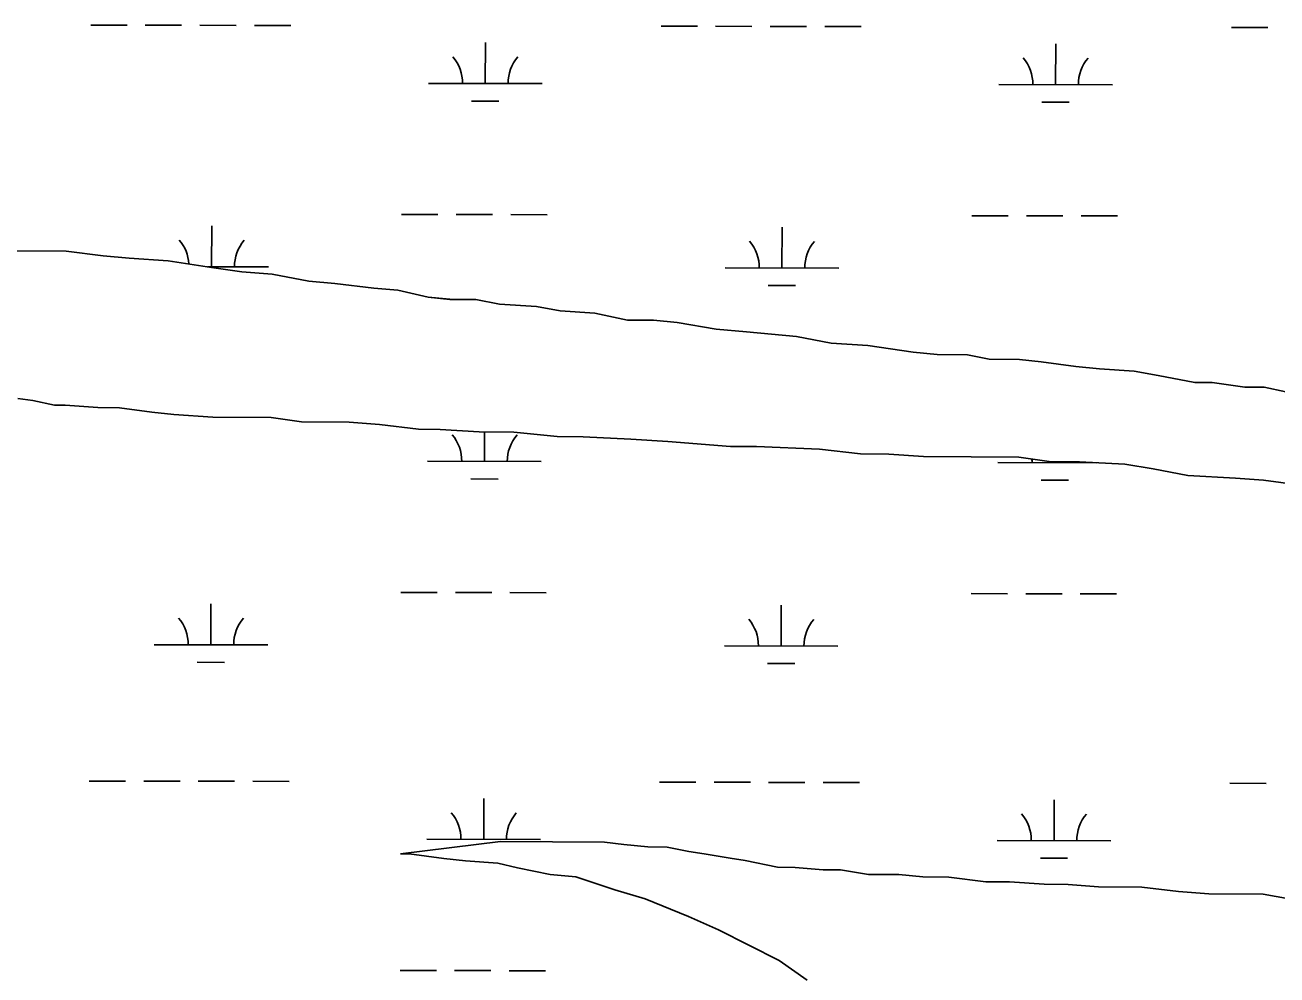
# Model space of a CAD drawing. Extents: x 3187622 to 3225504, y 800805 to 826213.
# Drawn here: x 3219479 to 3220581, y 820049 to 820885 of the extents above; entities that cross this region are included whole.
import ezdxf

# ---------------------------------------------------------------- set-up
doc = ezdxf.new("R2010")
doc.units = 0
doc.layers.add('V-SITE-VEGE', color=7, linetype='Continuous')
doc.layers.add('V-WETL-SWMP', color=7, linetype='Continuous')

msp = doc.modelspace()

# ---------------------------------------------------------------- linework, layer by layer
at = {"layer": 'V-SITE-VEGE'}
for p, q in [((3219462.3, 820686.3), (3219515.7, 820686)), ((3219515.7, 820686), (3219548.1, 820681.9)), ((3219548.1, 820681.9), (3219571, 820679.9)), ((3219571, 820679.9), (3219605.3, 820677.7)), ((3219605.3, 820677.7), (3219643.5, 820671.8)), ((3219643.5, 820671.8), (3219670.2, 820667.8)), ((3219670.2, 820667.8), (3219696.8, 820665.7)), ((3219696.8, 820665.7), (3219729.2, 820659.7)), ((3219729.2, 820659.7), (3219752.1, 820657.7)), ((3219752.1, 820657.7), (3219786.4, 820653.6)), ((3219786.4, 820653.6), (3219807.4, 820651.6)), ((3219807.4, 820651.6), (3219834.1, 820645.7)), ((3219834.1, 820645.7), (3219853.1, 820643.7)), ((3219853.1, 820643.7), (3219876, 820643.5)), ((3219876, 820643.5), (3219897, 820639.5)), ((3219897, 820639.5), (3219929.4, 820637.4)), ((3219929.4, 820637.4), (3219950.4, 820633.5)), ((3219950.4, 820633.5), (3219980.9, 820631.4)), ((3219980.9, 820631.4), (3220009.5, 820625.4)), ((3220009.5, 820625.4), (3220032.4, 820625.3)), ((3220032.4, 820625.3), (3220053.3, 820623.2)), ((3220053.3, 820623.2), (3220087.6, 820617.3)), ((3220087.6, 820617.3), (3220114.3, 820615.2)), ((3220114.3, 820615.2), (3220158.2, 820611.1)), ((3220158.2, 820611.1), (3220188.7, 820605.2)), ((3220188.7, 820605.2), (3220221.1, 820603)), ((3220221.1, 820603), (3220261.1, 820597.1)), ((3220261.1, 820597.1), (3220282.1, 820595)), ((3220282.1, 820595), (3220308.8, 820594.8)), ((3220308.8, 820594.8), (3220327.8, 820590.9)), ((3220327.8, 820590.9), (3220354.5, 820590.7)), ((3220354.5, 820590.7), (3220373.6, 820588.7)), ((3220373.6, 820588.7), (3220404.1, 820584.7)), ((3220404.1, 820584.7), (3220425.1, 820582.6)), ((3220425.1, 820582.6), (3220455.6, 820580.5)), ((3220455.6, 820580.5), (3220476.6, 820576.5)), ((3220476.6, 820576.5), (3220508.9, 820570.6)), ((3220508.9, 820570.6), (3220524.2, 820570.5)), ((3220524.2, 820570.5), (3220552.8, 820566.5)), ((3220552.8, 820566.5), (3220570, 820566.4)), ((3220570, 820566.4), (3220589, 820562.4)), ((3219486.2, 820554.5), (3219472.9, 820556.5)), ((3219505.3, 820550.6), (3219486.2, 820554.5)), ((3219514.8, 820550.5), (3219505.3, 820550.6)), ((3219543.4, 820548.4), (3219514.8, 820550.5)), ((3219562.5, 820548.3), (3219543.4, 820548.4)), ((3219591.1, 820544.3), (3219562.5, 820548.3)), ((3219610.2, 820542.2), (3219591.1, 820544.3)), ((3219644.5, 820540.1), (3219610.2, 820542.2)), ((3219696, 820539.8), (3219644.5, 820540.1)), ((3219722.7, 820535.8), (3219696, 820539.8)), ((3219764.7, 820535.5), (3219722.7, 820535.8)), ((3219791.4, 820533.4), (3219764.7, 820535.5)), ((3219825.7, 820529.4), (3219791.4, 820533.4)), ((3219844.8, 820529.2), (3219825.7, 820529.4)), ((3219879.1, 820527.1), (3219844.8, 820529.2)), ((3219909.6, 820526.9), (3219879.1, 820527.1)), ((3219947.7, 820522.8), (3219909.6, 820526.9)), ((3219970.6, 820522.7), (3219947.7, 820522.8)), ((3220012.6, 820520.5), (3219970.6, 820522.7)), ((3220045, 820518.4), (3220012.6, 820520.5)), ((3220100.3, 820514.2), (3220045, 820518.4)), ((3220123.2, 820514), (3220100.3, 820514.2)), ((3220178.5, 820511.8), (3220123.2, 820514)), ((3220214.7, 820507.7), (3220178.5, 820511.8)), ((3220239.5, 820507.5), (3220214.7, 820507.7)), ((3220270, 820505.4), (3220239.5, 820507.5)), ((3220354, 820504.9), (3220270, 820505.4)), ((3220380.7, 820500.9), (3220354, 820504.9)), ((3220407.4, 820500.7), (3220380.7, 820500.9)), ((3220447.4, 820498.5), (3220407.4, 820500.7)), ((3220472.2, 820494.5), (3220447.4, 820498.5)), ((3220502.7, 820488.6), (3220472.2, 820494.5)), ((3220544.6, 820486.4), (3220502.7, 820488.6)), ((3220569.4, 820484.4), (3220544.6, 820486.4)), ((3220599.9, 820480.3), (3220569.4, 820484.4)), ((3219809.8, 820155.5), (3219897.7, 820166.4)), ((3219897.7, 820166.4), (3219989.2, 820165.8)), ((3219817.5, 820155.5), (3219809.8, 820155.5)), ((3219848, 820151.5), (3219817.5, 820155.5)), ((3219989.2, 820165.8), (3220006.4, 820163.8)), ((3220006.4, 820163.8), (3220027.4, 820161.7)), ((3220027.4, 820161.7), (3220044.5, 820161.6)), ((3220044.5, 820161.6), (3220063.6, 820157.7)), ((3220063.6, 820157.7), (3220076.9, 820155.7)), ((3220076.9, 820155.7), (3220099.8, 820151.7)), ((3219867, 820149.4), (3219848, 820151.5)), ((3219895.6, 820147.3), (3219867, 820149.4)), ((3219912.8, 820143.4), (3219895.6, 820147.3)), ((3220099.8, 820151.7), (3220113.1, 820149.7)), ((3220113.1, 820149.7), (3220141.7, 820143.8)), ((3219941.4, 820137.5), (3219912.8, 820143.4)), ((3219964.2, 820135.4), (3219941.4, 820137.5)), ((3219998.5, 820123.8), (3219964.2, 820135.4)), ((3220141.7, 820143.8), (3220157, 820143.7)), ((3220157, 820143.7), (3220181.8, 820141.6)), ((3220181.8, 820141.6), (3220197, 820141.5)), ((3220197, 820141.5), (3220221.8, 820137.5)), ((3220221.8, 820137.5), (3220248.5, 820137.4)), ((3220248.5, 820137.4), (3220269.5, 820135.3)), ((3220269.5, 820135.3), (3220292.4, 820135.2)), ((3220292.4, 820135.2), (3220324.8, 820131.1)), ((3220025.2, 820115.9), (3219998.5, 820123.8)), ((3220324.8, 820131.1), (3220345.8, 820131)), ((3220345.8, 820131), (3220376.3, 820128.9)), ((3220376.3, 820128.9), (3220397.3, 820128.7)), ((3220397.3, 820128.7), (3220424, 820126.7)), ((3220424, 820126.7), (3220462.1, 820126.4)), ((3220462.1, 820126.4), (3220494.5, 820122.4)), ((3220494.5, 820122.4), (3220521.2, 820120.3)), ((3220063.2, 820100.4), (3220025.2, 820115.9)), ((3220521.2, 820120.3), (3220568.9, 820120)), ((3220568.9, 820120), (3220591.8, 820116)), ((3220089.8, 820088.8), (3220063.2, 820100.4)), ((3220143.1, 820061.7), (3220089.8, 820088.8)), ((3220167.8, 820044.4), (3220143.1, 820061.7))]:
    msp.add_line(p, q, dxfattribs=at)
at = {"layer": 'V-WETL-SWMP'}
for p, q in [((3219537.2, 820885.1), (3219569.2, 820885)), ((3219585.2, 820885), (3219617.2, 820884.9)), ((3219633.2, 820884.9), (3219665.2, 820884.8)), ((3219681.2, 820884.8), (3219713.2, 820884.7)), ((3220039.1, 820884.1), (3220071.1, 820884)), ((3220087.1, 820884), (3220119.1, 820883.9)), ((3220135.1, 820883.9), (3220167.1, 820883.8)), ((3220183.1, 820883.8), (3220215.1, 820883.7)), ((3220541, 820883), (3220573, 820883)), ((3219884.4, 820833.6), (3219884.5, 820869.6)), ((3220386.3, 820832.6), (3220386.4, 820868.6)), ((3219834.4, 820833.7), (3219934.4, 820833.5)), ((3220336.3, 820832.7), (3220436.3, 820832.5)), ((3219872.4, 820818.2), (3219896.4, 820818.2)), ((3220374.3, 820817.2), (3220398.3, 820817.2)), ((3219810.8, 820718.4), (3219842.8, 820718.3)), ((3219858.8, 820718.3), (3219890.8, 820718.2)), ((3219906.8, 820718.2), (3219938.8, 820718.1)), ((3220312.7, 820717.3), (3220344.7, 820717.3)), ((3219643.6, 820672.3), (3219643.7, 820708.3)), ((3220145.5, 820671.3), (3220145.6, 820707.3)), ((3220360.7, 820717.2), (3220392.7, 820717.2)), ((3220408.7, 820717.1), (3220440.7, 820717.1)), ((3219462.3, 820686.3), (3219515.7, 820686)), ((3219515.7, 820686), (3219548.1, 820681.9)), ((3219548.1, 820681.9), (3219571, 820679.9)), ((3219571, 820679.9), (3219605.3, 820677.7)), ((3219605.3, 820677.7), (3219643.5, 820671.8)), ((3219640.1, 820672.3), (3219693.6, 820672.2)), ((3219643.5, 820671.8), (3219670.1, 820667.8)), ((3219670.1, 820667.8), (3219696.8, 820665.7)), ((3219696.8, 820665.7), (3219729.2, 820659.7)), ((3220095.5, 820671.4), (3220195.5, 820671.1)), ((3219729.2, 820659.7), (3219752.1, 820657.7)), ((3219752.1, 820657.7), (3219786.4, 820653.6)), ((3219786.4, 820653.6), (3219807.4, 820651.6)), ((3219807.4, 820651.6), (3219834.1, 820645.7)), ((3220133.5, 820655.8), (3220157.5, 820655.8)), ((3219834.1, 820645.7), (3219853.1, 820643.6)), ((3219853.1, 820643.6), (3219876, 820643.5)), ((3219876, 820643.5), (3219897, 820639.5)), ((3219897, 820639.5), (3219929.4, 820637.4)), ((3219929.4, 820637.4), (3219950.4, 820633.5)), ((3219950.4, 820633.5), (3219980.9, 820631.4)), ((3219980.9, 820631.4), (3220009.5, 820625.4)), ((3220009.5, 820625.4), (3220032.4, 820625.3)), ((3220032.4, 820625.3), (3220053.3, 820623.2)), ((3220053.3, 820623.2), (3220087.6, 820617.3)), ((3220087.6, 820617.3), (3220114.3, 820615.2)), ((3220114.3, 820615.2), (3220158.2, 820611.1)), ((3220158.2, 820611.1), (3220188.7, 820605.2)), ((3220188.7, 820605.2), (3220221.1, 820603)), ((3220221.1, 820603), (3220261.1, 820597.1)), ((3220261.1, 820597.1), (3220282.1, 820595)), ((3220282.1, 820595), (3220308.8, 820594.8)), ((3220308.8, 820594.8), (3220327.8, 820590.9)), ((3220327.8, 820590.9), (3220354.5, 820590.7)), ((3220354.5, 820590.7), (3220373.6, 820588.7)), ((3220373.6, 820588.7), (3220404.1, 820584.7)), ((3220404.1, 820584.7), (3220425.1, 820582.6)), ((3220425.1, 820582.6), (3220455.6, 820580.5)), ((3220455.6, 820580.5), (3220476.6, 820576.5)), ((3220476.6, 820576.5), (3220508.9, 820570.6)), ((3220508.9, 820570.6), (3220524.2, 820570.5)), ((3220524.2, 820570.5), (3220552.8, 820566.5)), ((3220552.8, 820566.5), (3220570, 820566.4)), ((3220570, 820566.4), (3220589, 820562.4)), ((3219486.2, 820554.5), (3219472.9, 820556.5)), ((3219505.3, 820550.6), (3219486.2, 820554.5)), ((3219514.8, 820550.5), (3219505.3, 820550.6)), ((3219543.4, 820548.4), (3219514.8, 820550.5)), ((3219562.5, 820548.3), (3219543.4, 820548.4)), ((3219591.1, 820544.3), (3219562.5, 820548.3)), ((3219610.2, 820542.2), (3219591.1, 820544.3)), ((3219644.5, 820540.1), (3219610.2, 820542.2)), ((3219696, 820539.8), (3219644.5, 820540.1)), ((3219722.7, 820535.8), (3219696, 820539.8)), ((3219764.7, 820535.5), (3219722.7, 820535.8)), ((3219791.4, 820533.4), (3219764.7, 820535.5)), ((3219825.7, 820529.4), (3219791.4, 820533.4)), ((3219844.7, 820529.2), (3219825.7, 820529.4)), ((3219879.1, 820527.1), (3219844.7, 820529.2)), ((3219909.6, 820526.9), (3219879.1, 820527.1)), ((3219883.7, 820501), (3219883.8, 820527.1)), ((3219947.7, 820522.8), (3219909.6, 820526.9)), ((3219970.6, 820522.7), (3219947.7, 820522.8)), ((3220012.6, 820520.5), (3219970.6, 820522.7)), ((3220045, 820518.4), (3220012.6, 820520.5)), ((3220100.3, 820514.2), (3220045, 820518.4)), ((3220123.2, 820514), (3220100.3, 820514.2)), ((3220178.5, 820511.8), (3220123.2, 820514)), ((3220214.7, 820507.7), (3220178.5, 820511.8)), ((3219833.7, 820501.1), (3219933.7, 820500.9)), ((3220239.5, 820507.5), (3220214.7, 820507.7)), ((3220270, 820505.4), (3220239.5, 820507.5)), ((3220354, 820504.9), (3220270, 820505.4)), ((3220335.6, 820500), (3220422.5, 820499.9)), ((3220380.7, 820500.9), (3220354, 820504.9)), ((3220407.4, 820500.7), (3220380.7, 820500.9)), ((3220385.6, 820499.9), (3220385.6, 820500.8)), ((3220447.4, 820498.5), (3220407.4, 820500.7)), ((3220472.2, 820494.5), (3220447.4, 820498.5)), ((3220502.7, 820488.6), (3220472.2, 820494.5)), ((3220544.6, 820486.4), (3220502.7, 820488.6)), ((3220569.4, 820484.4), (3220544.6, 820486.4)), ((3219871.7, 820485.6), (3219895.7, 820485.5)), ((3220373.6, 820484.5), (3220397.6, 820484.5)), ((3220599.9, 820480.3), (3220569.4, 820484.4)), ((3219810.1, 820385.7), (3219842.1, 820385.6)), ((3219858.1, 820385.6), (3219890.1, 820385.5)), ((3219906.1, 820385.5), (3219938.1, 820385.4)), ((3220312, 820384.7), (3220344, 820384.6)), ((3220360, 820384.6), (3220392, 820384.5)), ((3220408, 820384.5), (3220440, 820384.4)), ((3219642.9, 820339.6), (3219643, 820375.6)), ((3220144.8, 820338.6), (3220144.9, 820374.6)), ((3219592.9, 820339.7), (3219692.9, 820339.5)), ((3220094.8, 820338.7), (3220194.8, 820338.5)), ((3219630.9, 820324.2), (3219654.9, 820324.1)), ((3220132.8, 820323.2), (3220156.8, 820323.1)), ((3219535.8, 820219.7), (3219567.8, 820219.7)), ((3219583.8, 820219.6), (3219615.8, 820219.6)), ((3219631.8, 820219.5), (3219663.8, 820219.5)), ((3219679.8, 820219.5), (3219711.8, 820219.4)), ((3220037.8, 820218.7), (3220069.8, 820218.7)), ((3220085.8, 820218.6), (3220117.7, 820218.6)), ((3220133.7, 820218.5), (3220165.7, 820218.5)), ((3220181.7, 820218.4), (3220213.7, 820218.4)), ((3220539.7, 820217.7), (3220571.7, 820217.6)), ((3219883.1, 820168.3), (3219883.1, 820204.3)), ((3220385, 820167.3), (3220385, 820203.3)), ((3219809.8, 820155.5), (3219897.7, 820166.4)), ((3219833.1, 820168.4), (3219933.1, 820168.2)), ((3219897.7, 820166.4), (3219989.2, 820165.8)), ((3220335, 820167.4), (3220435, 820167.2)), ((3219817.5, 820155.5), (3219809.8, 820155.5)), ((3219848, 820151.5), (3219817.5, 820155.5)), ((3219989.2, 820165.8), (3220006.4, 820163.8)), ((3220006.4, 820163.8), (3220027.4, 820161.7)), ((3220027.4, 820161.7), (3220044.5, 820161.6)), ((3220044.5, 820161.6), (3220063.6, 820157.7)), ((3220063.6, 820157.7), (3220076.9, 820155.7)), ((3220076.9, 820155.7), (3220099.8, 820151.7)), ((3219867, 820149.4), (3219848, 820151.5)), ((3219895.6, 820147.3), (3219867, 820149.4)), ((3219912.8, 820143.4), (3219895.6, 820147.3)), ((3220099.8, 820151.7), (3220113.1, 820149.7)), ((3220113.1, 820149.7), (3220141.7, 820143.8)), ((3220372.9, 820151.9), (3220396.9, 820151.8)), ((3219941.4, 820137.5), (3219912.8, 820143.4)), ((3219964.2, 820135.4), (3219941.4, 820137.5)), ((3219998.5, 820123.8), (3219964.2, 820135.4)), ((3220141.7, 820143.8), (3220157, 820143.7)), ((3220157, 820143.7), (3220181.8, 820141.6)), ((3220181.8, 820141.6), (3220197, 820141.5)), ((3220197, 820141.5), (3220221.8, 820137.5)), ((3220221.8, 820137.5), (3220248.5, 820137.4)), ((3220248.5, 820137.4), (3220269.5, 820135.3)), ((3220269.5, 820135.3), (3220292.4, 820135.2)), ((3220292.4, 820135.2), (3220324.8, 820131.1)), ((3220025.2, 820115.9), (3219998.5, 820123.8)), ((3220324.8, 820131.1), (3220345.8, 820131)), ((3220345.8, 820131), (3220376.3, 820128.9)), ((3220376.3, 820128.9), (3220397.3, 820128.7)), ((3220397.3, 820128.7), (3220424, 820126.7)), ((3220424, 820126.7), (3220462.1, 820126.4)), ((3220462.1, 820126.4), (3220494.5, 820122.4)), ((3220494.5, 820122.4), (3220521.2, 820120.3)), ((3220063.2, 820100.4), (3220025.2, 820115.9)), ((3220521.2, 820120.3), (3220568.9, 820120)), ((3220568.9, 820120), (3220591.8, 820116)), ((3220089.8, 820088.8), (3220063.2, 820100.4)), ((3220143.1, 820061.7), (3220089.8, 820088.8)), ((3220167.8, 820044.4), (3220143.1, 820061.7)), ((3219809.4, 820053), (3219841.4, 820052.9)), ((3219857.4, 820052.9), (3219889.4, 820052.9)), ((3219905.4, 820052.8), (3219937.4, 820052.8))]:
    msp.add_line(p, q, dxfattribs=at)
for centre, start, end in [((3219829.2, 820834.2), 359.1115, 40.6551), ((3219939.7, 820834), 139.1115, 180.6551), ((3220331.1, 820833.2), 359.1115, 40.6551), ((3220441.6, 820833), 139.1115, 180.6551), ((3219588.4, 820672.9), 3.2764, 40.6551), ((3219698.9, 820672.6), 139.1115, 180.6551), ((3220090.3, 820671.8), 359.1115, 40.6551), ((3220200.8, 820671.6), 139.1115, 180.6551), ((3219828.5, 820501.6), 359.1115, 40.6551), ((3219939, 820501.3), 139.1115, 180.6551), ((3220330.4, 820500.5), 359.1115, 4.2258), ((3220440.9, 820500.3), 179.357, 180.6551), ((3219587.7, 820340.2), 359.1115, 40.6551), ((3219698.2, 820340), 139.1115, 180.6551), ((3220089.6, 820339.2), 359.1115, 40.6551), ((3220200.1, 820338.9), 139.1115, 180.6551), ((3219827.8, 820168.9), 359.1115, 40.6551), ((3219938.3, 820168.7), 139.1115, 180.6551), ((3220329.7, 820167.9), 359.1115, 40.6551), ((3220440.2, 820167.6), 139.1115, 180.6551)]:
    msp.add_arc(centre, 35.2, start, end, dxfattribs=at)

doc.saveas('drawing.dxf')
